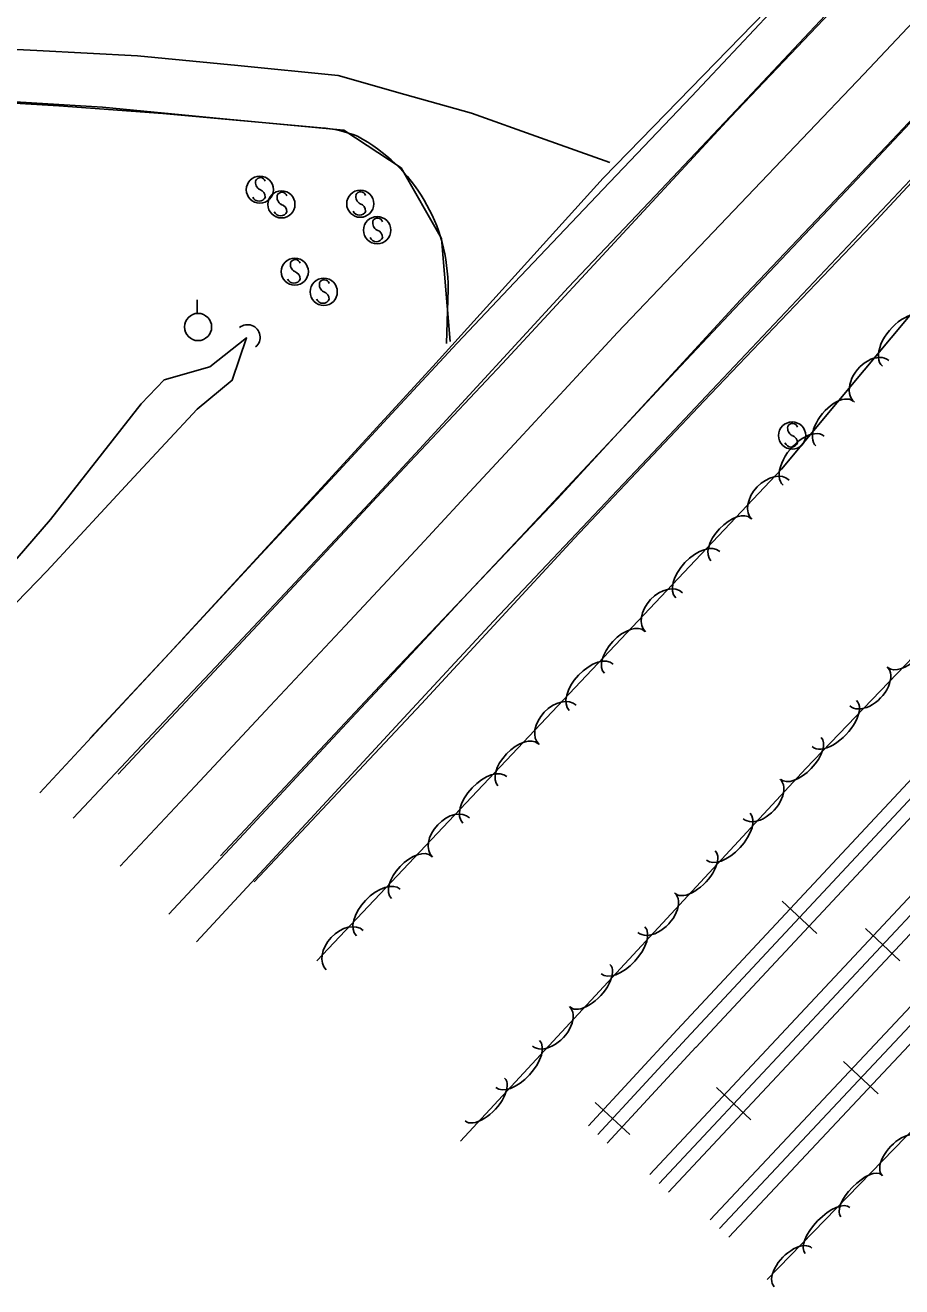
# Model space of a CAD drawing. Extents: x 978516 to 993312, y 1836504 to 1846212.
# Drawn here: x 991439.8 to 991600.6, y 1838476.4 to 1838707.8 of the extents above; entities that cross this region are included whole.
import ezdxf

# ---------------------------------------------------------------- set-up
doc = ezdxf.new("R2010")
doc.units = 0
for name, color, linetype in [('S_CROSS_DRAIN', 7, 'Continuous'), ('S_EDGE_PAVEMENT', 7, 'Continuous'), ('S_PARKING', 7, 'Continuous'), ('S_PAVEMENT_CROWN', 7, 'Continuous'), ('S_RAILROAD', 7, 'Continuous'), ('S_SHOULDER', 7, 'Continuous'), ('S_SIGN', 7, 'Continuous'), ('S_STREAM', 7, 'Continuous'), ('S_TREE', 7, 'Continuous'), ('S_UTILITY_POLE', 7, 'Continuous')]:
    doc.layers.add(name, color=color, linetype=linetype)

msp = doc.modelspace()

# ---------------------------------------------------------------- linework, layer by layer
at = {"layer": 'S_CROSS_DRAIN'}
msp.add_arc((991480.59, 1838650.56), 2.3, 309.7443, 130.0735, dxfattribs=at)
at = {"layer": 'S_EDGE_PAVEMENT'}
for points in [[(991456.81, 1838570.41), (991482.39, 1838597.77), (991509.39, 1838626.66), (991527.35, 1838645.77), (991569.25, 1838690.99), (991605.73, 1838729.33), (991639.58, 1838765), (991672.05, 1838799.86), (991699.57, 1838828.86), (991728.17, 1838859.55)], [(991746.04, 1838843.49), (991698.33, 1838792.55), (991662.41, 1838754.02), (991629.36, 1838719.16), (991598.85, 1838686.7), (991571.05, 1838657.4), (991537.37, 1838620.87), (991504.84, 1838586.6), (991475.64, 1838555.43)], [(991586.56, 1838709.61), (991571.3, 1838693.3), (991555.39, 1838676.53), (991539.48, 1838659.76), (991530.36, 1838649.85), (991521.23, 1838639.93), (991512.11, 1838630.01), (991502.98, 1838620.1), (991489.38, 1838605.65), (991475.78, 1838591.2), (991462.18, 1838576.76), (991448.58, 1838562.31)], [(991619.65, 1838708.32), (991610.91, 1838699.09), (991602.18, 1838689.87), (991591.41, 1838678.47), (991580.65, 1838667.07), (991569.89, 1838655.68), (991559.12, 1838644.28), (991549.63, 1838634.15), (991540.14, 1838624.01), (991530.64, 1838613.88), (991521.15, 1838603.74), (991507.4, 1838588.99), (991493.65, 1838574.24), (991479.9, 1838559.49), (991466.15, 1838544.73)], [(991517.77, 1838649.8), (991516.18, 1838668.7), (991508.76, 1838681.62), (991498.25, 1838688.52), (991476.09, 1838690.63), (991453.94, 1838692.74), (991437.94, 1838693.77)]]:
    msp.add_lwpolyline(points, dxfattribs=at)
at = {"layer": 'S_PARKING'}
for points in [[(991494, 1838688.97), (991465.02, 1838691.62), (991445.92, 1838693.01), (991419.47, 1838694.57), (991391.06, 1838695.43), (991360.7, 1838696.22), (991333.96, 1838697.11), (991303.11, 1838698.16), (991255.06, 1838699.16), (991219.66, 1838700.75), (991185.53, 1838701.92), (991142.61, 1838703.16), (991105.29, 1838703.72), (991073.71, 1838704.47), (991031.37, 1838705.11), (990996.81, 1838706.15)], [(991517.06, 1838649.41), (991517.38, 1838659.4)]]:
    msp.add_lwpolyline(points, dxfattribs=at)
for centre, major_axis, ratio, start_param, end_param in [((991492.82, 1838668.14), (-19.9, 6.64), 0.993794, 4.644892, 4.976218), ((991485.94, 1838659.7), (29.79, 10.03), 0.999502, 5.948625, 7.039047)]:
    msp.add_ellipse(centre, major_axis=major_axis, ratio=ratio, start_param=start_param, end_param=end_param, dxfattribs=at)
at = {"layer": 'S_PAVEMENT_CROWN'}
for points in [[(991610.75, 1838717.01), (991593.64, 1838698.83), (991582.34, 1838686.98), (991571.05, 1838675.12), (991559.75, 1838663.27), (991548.46, 1838651.42), (991539.41, 1838641.65), (991530.36, 1838631.89), (991521.31, 1838622.12), (991512.26, 1838612.35), (991498.5, 1838597.64), (991484.73, 1838582.94), (991470.97, 1838568.23), (991457.21, 1838553.52)], [(991547.07, 1838682.63), (991534.36, 1838687.14), (991521.65, 1838691.64), (991509.42, 1838695.12), (991497.19, 1838698.6), (991478.79, 1838700.4), (991460.4, 1838702.21), (991441.9, 1838703.14), (991423.4, 1838704.06)]]:
    msp.add_lwpolyline(points, dxfattribs=at)
at = {"layer": 'S_RAILROAD'}
for p, q in [((991585.03, 1838541.16), (991578.69, 1838547.08)), ((991580.15, 1838545.71), (991580.23, 1838545.64)), ((991583.59, 1838542.5), (991583.56, 1838542.52)), ((991593.96, 1838542.1), (991600.29, 1838536.17)), ((991595.4, 1838540.75), (991595.42, 1838540.73)), ((991598.83, 1838537.53), (991598.76, 1838537.61)), ((991596.29, 1838511.74), (991589.96, 1838517.67)), ((991591.42, 1838516.31), (991591.5, 1838516.23)), ((991566.61, 1838512.9), (991572.94, 1838506.97)), ((991594.85, 1838513.08), (991594.83, 1838513.11)), ((991550.72, 1838504.28), (991544.35, 1838510.16)), ((991568.05, 1838511.56), (991568.07, 1838511.53)), ((991545.82, 1838508.8), (991545.89, 1838508.73)), ((991571.48, 1838508.34), (991571.41, 1838508.41)), ((991549.28, 1838505.61), (991549.25, 1838505.63))]:
    msp.add_line(p, q, dxfattribs=at)
for points in [[(991648.43, 1838618.78), (991559.4, 1838523.51)], [(991650.14, 1838617.19), (991561.11, 1838521.91)], [(991651.88, 1838615.57), (991562.84, 1838520.29)], [(991554.37, 1838496.96), (991627.58, 1838575.11)], [(991556.1, 1838495.34), (991629.31, 1838573.48)], [(991557.81, 1838493.74), (991631.01, 1838571.89)], [(991632.51, 1838560.04), (991565.46, 1838488.67)], [(991634.21, 1838558.44), (991567.16, 1838487.07)], [(991635.94, 1838556.81), (991568.89, 1838485.45)], [(991581.88, 1838544.14), (991581.86, 1838544.12)], [(991597.11, 1838539.11), (991597.13, 1838539.13)], [(991559.39, 1838523.5), (991543.13, 1838505.89)], [(991561.11, 1838521.91), (991544.84, 1838504.3)], [(991562.85, 1838520.3), (991546.59, 1838502.69)], [(991593.14, 1838514.73), (991593.13, 1838514.7)], [(991569.76, 1838509.92), (991569.78, 1838509.94)], [(991547.55, 1838507.24), (991547.54, 1838507.22)]]:
    msp.add_lwpolyline(points, dxfattribs=at)
at = {"layer": 'S_SHOULDER'}
for points in [[(991716.27, 1838858.22), (991693.22, 1838833.87), (991666.57, 1838805.27), (991634.7, 1838771.39), (991606.6, 1838741.81), (991587.1, 1838722.17), (991545.81, 1838679.73), (991514.58, 1838645.22), (991492.73, 1838621.4), (991466.21, 1838592.52), (991451.64, 1838576.93)], [(991481.77, 1838550.64), (991512.49, 1838583.3), (991540.49, 1838613.66), (991564.31, 1838638.85), (991595.13, 1838671.09), (991628.38, 1838706.87), (991645.99, 1838725.21), (991676.99, 1838757.95), (991700.31, 1838783.09), (991721.71, 1838805.72), (991743.86, 1838829.58), (991749.45, 1838835.42)], [(991633.39, 1838712.2), (991624.37, 1838702.72), (991615.35, 1838693.25), (991606.33, 1838683.77), (991595.93, 1838672.76), (991585.53, 1838661.75), (991575.13, 1838650.73), (991564.73, 1838639.72), (991554.98, 1838629.41), (991545.22, 1838619.1), (991535.47, 1838608.78), (991525.71, 1838598.47), (991509.28, 1838580.74), (991492.84, 1838563.01), (991482.02, 1838551.34), (991471.19, 1838539.67)], [(991576.39, 1838710.02), (991562.02, 1838694.75), (991545.8, 1838677.69), (991529.57, 1838660.63), (991519.05, 1838649.5), (991507.81, 1838637.38), (991496.57, 1838625.26), (991483.04, 1838610.69), (991469.51, 1838596.11), (991455.98, 1838581.54), (991442.45, 1838566.97)]]:
    msp.add_lwpolyline(points, dxfattribs=at)
at = {"layer": 'S_SIGN'}
for centre in [(991482.84, 1838677.63), (991486.79, 1838674.93), (991501.26, 1838675.05), (991504.36, 1838670.19), (991489.24, 1838662.59), (991494.56, 1838658.89), (991580.5, 1838632.53)]:
    msp.add_circle(centre, 2.49, dxfattribs=at)
for centre, radius, start, end in [((991483.53, 1838678.96), 1.5, 167.1196, 241.9813), ((991482.92, 1838678.9), 0.95, 16.5258, 156.8957), ((991482.43, 1838676.29), 1.4, 358.6529, 73.7063), ((991486.87, 1838676.2), 0.95, 16.5258, 156.8957), ((991501.95, 1838676.37), 1.5, 167.1196, 241.9813), ((991501.33, 1838676.31), 0.95, 16.5258, 156.8957), ((991482.69, 1838676.81), 1.28, 204.641, 335.359), ((991487.48, 1838676.25), 1.5, 167.1196, 241.9813), ((991486.38, 1838673.59), 1.4, 358.6529, 73.7063), ((991500.85, 1838673.7), 1.4, 358.6529, 73.7063), ((991486.64, 1838674.11), 1.28, 204.641, 335.359), ((991501.11, 1838674.22), 1.28, 204.641, 335.359), ((991504.43, 1838671.46), 0.95, 16.5258, 156.8957), ((991505.05, 1838671.52), 1.5, 167.1196, 241.9813), ((991503.95, 1838668.85), 1.4, 358.6529, 73.7063), ((991504.21, 1838669.37), 1.28, 204.641, 335.359), ((991489.93, 1838663.92), 1.5, 167.1196, 241.9813), ((991489.31, 1838663.86), 0.95, 16.5258, 156.8957), ((991489.09, 1838661.77), 1.28, 204.641, 335.359), ((991488.83, 1838661.25), 1.4, 358.6529, 73.7063), ((991495.25, 1838660.21), 1.5, 167.1196, 241.9813), ((991494.64, 1838660.16), 0.95, 16.5258, 156.8957), ((991494.15, 1838657.54), 1.4, 358.6529, 73.7063), ((991494.41, 1838658.06), 1.28, 204.641, 335.359), ((991581.18, 1838633.85), 1.5, 167.1196, 241.9813), ((991580.57, 1838633.79), 0.95, 16.5258, 156.8957), ((991580.35, 1838631.7), 1.28, 204.641, 335.359), ((991580.09, 1838631.18), 1.4, 358.6529, 73.7063)]:
    msp.add_arc(centre, radius, start, end, dxfattribs=at)
at = {"layer": 'S_STREAM'}
msp.add_lwpolyline([(991430.71, 1838594.25), (991443.74, 1838607.67), (991459.69, 1838624.87), (991471.3, 1838637.38), (991477.74, 1838642.68), (991480.4, 1838650.44), (991473.68, 1838645.14), (991465.29, 1838642.72), (991461.04, 1838638.36), (991444.4, 1838617.11), (991436.78, 1838608.28), (991429.46, 1838608.19), (991421.76, 1838602.45)], dxfattribs=at)
at = {"layer": 'S_TREE'}
for points in [[(991493.26, 1838536.17), (991578.55, 1838626.35), (991654.1, 1838716.88), (991713.11, 1838774.16), (991744.99, 1838784.07), (991815.81, 1838859.94), (991816.53, 1838886.99), (991861.97, 1838935.67), (991889.69, 1838945.79), (991911.91, 1838973.15)], [(991929.76, 1838941.43), (991813.48, 1838818.13), (991696.96, 1838689.98), (991583.05, 1838571.46), (991519.67, 1838503.08)], [(991575.9, 1838477.68), (991633.08, 1838536.44), (991725.15, 1838633.51), (991784.28, 1838697.34), (991843.59, 1838755.72)]]:
    msp.add_lwpolyline(points, dxfattribs=at)
for centre, major_axis, ratio, start_param, end_param in [((991600.83, 1838649.74), (-3.76, -4.51), 0.550149, 3.141336, 6.282929), ((991595.1, 1838642.47), (-3.17, -3.8), 0.685397, 3.141172, 6.282765), ((991588.3, 1838634.73), (-3.42, -4.1), 0.540767, 3.141344, 6.282937), ((991582.62, 1838627.92), (-3.76, -4.51), 0.550149, 3.141336, 6.282929), ((991576.54, 1838620.76), (-3.4, -3.6), 0.685234, 3.141593, 6.283185), ((991569.27, 1838613.45), (-3.67, -3.88), 0.540639, 3.141593, 6.283185), ((991563.18, 1838607.01), (-4.03, -4.26), 0.550019, 3.141593, 6.283185), ((991557, 1838600.1), (-3.4, -3.6), 0.685234, 3.141593, 6.283185), ((991549.73, 1838592.79), (-3.67, -3.88), 0.540639, 3.141593, 6.283185), ((991601.83, 1838593.79), (3.7, 3.85), 0.492921, 3.141548, 6.28314), ((991543.64, 1838586.35), (-4.03, -4.26), 0.550019, 3.141593, 6.283185), ((991594.52, 1838586.53), (3.43, 3.57), 0.624754, 3.141522, 6.283115), ((991537.47, 1838579.45), (-3.4, -3.6), 0.685234, 3.141593, 6.283185), ((991588.27, 1838579.69), (4.07, 4.23), 0.501473, 3.141546, 6.283139), ((991530.2, 1838572.14), (-3.67, -3.88), 0.540639, 3.141593, 6.283185), ((991582.13, 1838573.3), (3.7, 3.85), 0.492921, 3.141548, 6.28314), ((991524.11, 1838565.69), (-4.03, -4.26), 0.550019, 3.141593, 6.283185), ((991574.91, 1838565.87), (3.38, 3.62), 0.624823, 3.147645, 6.289238), ((991517.93, 1838558.79), (-3.4, -3.6), 0.685234, 3.141593, 6.283185), ((991568.79, 1838558.92), (4, 4.3), 0.501533, 3.14555, 6.287142), ((991510.66, 1838551.48), (-3.67, -3.88), 0.540639, 3.141593, 6.283185), ((991562.76, 1838552.42), (3.64, 3.91), 0.492981, 3.145438, 6.287031), ((991504.57, 1838545.04), (-4.03, -4.26), 0.550019, 3.141593, 6.283185), ((991555.58, 1838545.02), (3.38, 3.62), 0.624823, 3.147645, 6.289238), ((991498.4, 1838538.13), (-3.4, -3.6), 0.685234, 3.141593, 6.283185), ((991549.47, 1838538.07), (4, 4.3), 0.501533, 3.14555, 6.287142), ((991543.44, 1838531.57), (3.64, 3.91), 0.492981, 3.145438, 6.287031), ((991536.26, 1838524.17), (3.38, 3.62), 0.624823, 3.147645, 6.289238), ((991530.14, 1838517.22), (4, 4.3), 0.501533, 3.14555, 6.287142), ((991524.11, 1838510.72), (3.64, 3.91), 0.492981, 3.145438, 6.287031), ((991600.52, 1838500.3), (-3.45, -3.55), 0.537417, 3.14049, 6.282083), ((991593.19, 1838493.06), (-3.73, -3.83), 0.424013, 3.140839, 6.282431), ((991587, 1838486.7), (-4.09, -4.21), 0.431369, 3.14082, 6.282412), ((991580.69, 1838479.92), (-3.45, -3.55), 0.537417, 3.14049, 6.282083)]:
    msp.add_ellipse(centre, major_axis=major_axis, ratio=ratio, start_param=start_param, end_param=end_param, dxfattribs=at)
at = {"layer": 'S_UTILITY_POLE'}
msp.add_line((991471.34, 1838654.96), (991471.34, 1838657.44), dxfattribs=at)
msp.add_circle((991471.49, 1838652.44), 2.5, dxfattribs=at)

doc.saveas('drawing.dxf')
